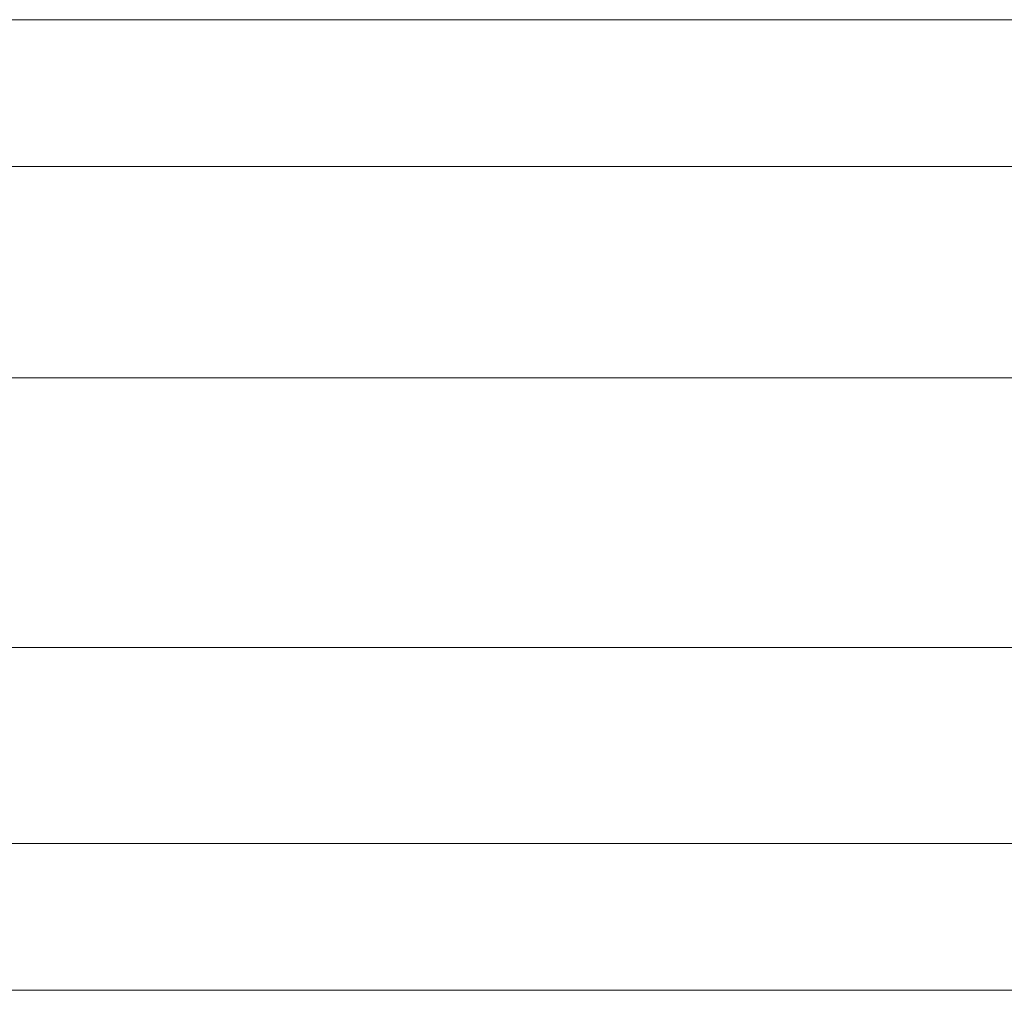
# Model space of a CAD drawing. Header units: millimetres. Extents: x -13532 to 2392, y -5241 to 5322.
# Tile 358 of 401: x -2101 to -2085, y -2001 to -1985. Entities that reach past the tile are written whole.
import ezdxf

# ---------------------------------------------------------------- set-up
doc = ezdxf.new("R2010")
doc.units = ezdxf.units.MM
doc.layers.add('drzwi - AGP1', color=7, linetype='Continuous', lineweight=13, true_color=0x7f7f7f)
doc.layers.add('uwagi', color=7, linetype='Continuous', lineweight=50, true_color=0xf82f6b, plot=False)

# ---------------------------------------------------------------- blocks, each defined once
blk = doc.blocks.new('wz1')
at = {"layer": 'drzwi - AGP1'}
blk.add_lwpolyline([(-11182.107, 589.308), (-11077.606, 589.308), (-11077.606, 591.704), (-11182.107, 591.704)], close=True, dxfattribs=at)
for points in [[(-11179.607, 585.854), (-10335.879, 585.854)], [(-11178.458, 581.454), (-10338.669, 581.454)], [(-11178.458, 578.254), (-10339.681, 578.254)], [(-11179.607, 575.854), (-10335.729, 575.854)]]:
    blk.add_lwpolyline(points, dxfattribs=at)

msp = doc.modelspace()

# ---------------------------------------------------------------- block references
at = {"layer": 'uwagi'}
msp.add_blockref('wz1', (9063.865, -2576.7661), dxfattribs=at)

doc.saveas('drawing.dxf')
